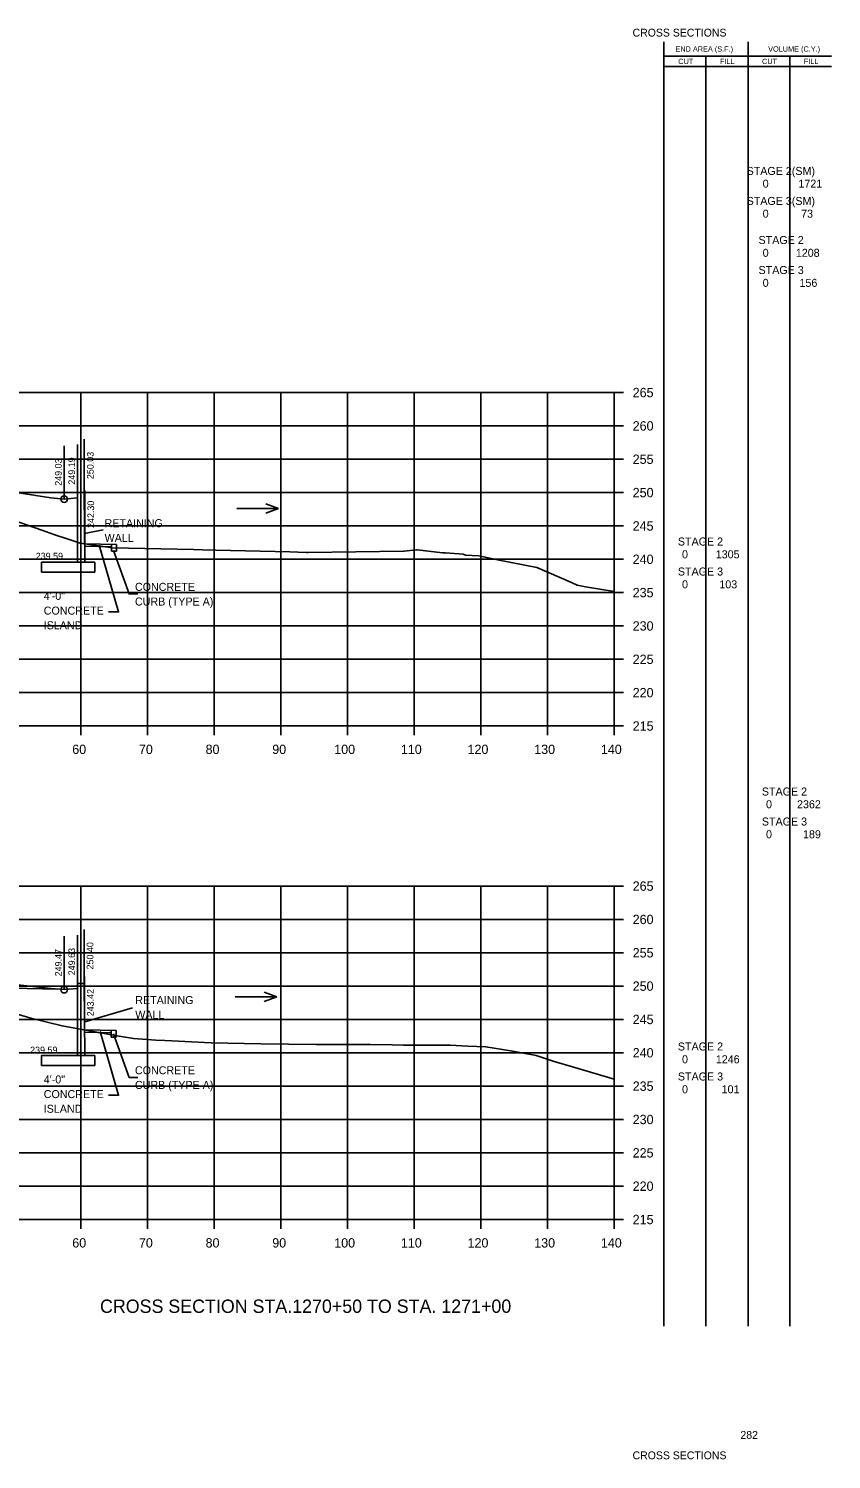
# Model space of a CAD drawing. Extents: x 1342547 to 1344156, y -1532351 to -1517216.
# Drawn here: x 1342755 to 1342875.5, y -1524046.9 to -1523832.4 of the extents above; entities that cross this region are included whole.
import ezdxf

# ---------------------------------------------------------------- set-up
doc = ezdxf.new("R2010")
doc.units = 0
for name, color, linetype in [('1', 7, 'Continuous'), ('Level 2', 7, 'Continuous'), ('R_Alt Surface', 7, 'Continuous'), ('R_Axis', 7, 'Continuous'), ('R_Axis Annot', 7, 'Continuous'), ('R_Border Notes', 7, 'Continuous'), ('R_Draft', 7, 'Continuous'), ('R_Exist Surface', 7, 'Continuous'), ('R_Grid', 7, 'Continuous'), ('R_No Plot', 7, 'Continuous'), ('R_Water', 7, 'Continuous')]:
    doc.layers.add(name, color=color, linetype=linetype)

msp = doc.modelspace()

# ---------------------------------------------------------------- linework, layer by layer
at = {"layer": '1'}
for p, q in [((1342760.37, -1523902.94), (1342760.37, -1523894.94)), ((1342762.37, -1523912.38), (1342762.37, -1523894.77)), ((1342763.38, -1523901.93), (1342763.38, -1523893.94)), ((1342763.46, -1523909.66), (1342763.46, -1523901.66)), ((1342763.45, -1523910), (1342767.46, -1523910.08)), ((1342763.46, -1523909.66), (1342768.21, -1523909.76)), ((1342767.46, -1523910.74), (1342767.46, -1523909.74)), ((1342768.21, -1523909.76), (1342768.21, -1523910.74)), ((1342757, -1523912.38), (1342765, -1523912.38)), ((1342757, -1523912.38), (1342757, -1523913.88)), ((1342765, -1523912.38), (1342765, -1523913.88)), ((1342767.46, -1523910.74), (1342768.21, -1523910.74)), ((1342757, -1523913.88), (1342765, -1523913.88)), ((1342760.37, -1523976.5), (1342760.37, -1523968.5)), ((1342762.37, -1523986.38), (1342762.37, -1523968.34)), ((1342763.37, -1523975.57), (1342763.38, -1523967.5)), ((1342763.45, -1523982.54), (1342763.45, -1523974.54)), ((1342763.45, -1523982.54), (1342768.2, -1523982.64)), ((1342763.45, -1523982.54), (1342763.45, -1523982.54)), ((1342763.45, -1523982.88), (1342767.45, -1523982.96)), ((1342767.45, -1523983.62), (1342767.45, -1523982.62)), ((1342768.2, -1523982.62), (1342768.2, -1523983.62)), ((1342767.45, -1523983.62), (1342768.2, -1523983.62)), ((1342757, -1523986.38), (1342765, -1523986.38)), ((1342757, -1523986.38), (1342757, -1523987.88)), ((1342757, -1523987.88), (1342765, -1523987.88)), ((1342765, -1523986.38), (1342765, -1523987.88))]:
    msp.add_line(p, q, dxfattribs=at)
for points in [[(1342746.12, -1523900.87), (1342758.37, -1523902.77), (1342760.37, -1523902.94), (1342762.37, -1523902.77), (1342762.38, -1523901.93), (1342763.38, -1523901.93), (1342763.49, -1523912.38)], [(1342745.87, -1523975.04), (1342747.12, -1523975.09), (1342758.37, -1523976.34), (1342760.37, -1523976.5), (1342762.37, -1523976.34), (1342762.37, -1523975.57), (1342763.37, -1523975.57), (1342763.5, -1523986.38)]]:
    msp.add_lwpolyline(points, dxfattribs=at)
at = {"layer": 'Level 2'}
for p, q in [((1342850.33, -1524026.97), (1342850.32, -1523834.36)), ((1342862.99, -1524026.97), (1342862.99, -1523834.36)), ((1342850.32, -1523836.52), (1342863.59, -1523836.52)), ((1342856.66, -1524026.97), (1342856.66, -1523836.52)), ((1342863.59, -1523836.52), (1342875.48, -1523836.52)), ((1342869.23, -1524026.97), (1342869.23, -1523836.52)), ((1342850.32, -1523838.09), (1342863.59, -1523838.09)), ((1342863.59, -1523838.09), (1342875.48, -1523838.09))]:
    msp.add_line(p, q, dxfattribs=at)
at = {"layer": 'R_Alt Surface'}
msp.add_lwpolyline([(1342745.87, -1523976.14), (1342759.26, -1523976.41)], dxfattribs=at)
at = {"layer": 'R_Axis'}
for p, q in [((1342842.87, -1523936.96), (1342842.87, -1523886.96)), ((1342844.27, -1523886.96), (1342842.87, -1523886.96)), ((1342844.27, -1523891.96), (1342842.87, -1523891.96)), ((1342844.27, -1523896.96), (1342842.87, -1523896.96)), ((1342844.27, -1523901.96), (1342842.87, -1523901.96)), ((1342844.27, -1523906.96), (1342842.87, -1523906.96)), ((1342844.27, -1523911.96), (1342842.87, -1523911.96)), ((1342844.27, -1523916.96), (1342842.87, -1523916.96)), ((1342844.27, -1523921.96), (1342842.87, -1523921.96)), ((1342844.27, -1523926.96), (1342842.87, -1523926.96)), ((1342844.27, -1523931.96), (1342842.87, -1523931.96)), ((1342562.87, -1523936.96), (1342842.87, -1523936.96)), ((1342762.87, -1523938.36), (1342762.87, -1523936.96)), ((1342772.87, -1523938.36), (1342772.87, -1523936.96)), ((1342782.87, -1523938.36), (1342782.87, -1523936.96)), ((1342792.87, -1523938.36), (1342792.87, -1523936.96)), ((1342802.87, -1523938.36), (1342802.87, -1523936.96)), ((1342812.87, -1523938.36), (1342812.87, -1523936.96)), ((1342822.87, -1523938.36), (1342822.87, -1523936.96)), ((1342832.87, -1523938.36), (1342832.87, -1523936.96)), ((1342842.87, -1523938.36), (1342842.87, -1523936.96)), ((1342844.27, -1523936.96), (1342842.87, -1523936.96)), ((1342842.87, -1524010.97), (1342842.87, -1523960.97)), ((1342844.27, -1523960.97), (1342842.87, -1523960.97)), ((1342844.27, -1523965.97), (1342842.87, -1523965.97)), ((1342844.27, -1523970.97), (1342842.87, -1523970.97)), ((1342844.27, -1523975.97), (1342842.87, -1523975.97)), ((1342844.27, -1523980.97), (1342842.87, -1523980.97)), ((1342844.27, -1523985.97), (1342842.87, -1523985.97)), ((1342844.27, -1523990.97), (1342842.87, -1523990.97)), ((1342844.27, -1523995.97), (1342842.87, -1523995.97)), ((1342844.27, -1524000.97), (1342842.87, -1524000.97)), ((1342844.27, -1524005.97), (1342842.87, -1524005.97)), ((1342562.87, -1524010.97), (1342842.87, -1524010.97)), ((1342762.87, -1524012.37), (1342762.87, -1524010.97)), ((1342772.87, -1524012.37), (1342772.87, -1524010.97)), ((1342782.87, -1524012.37), (1342782.87, -1524010.97)), ((1342792.87, -1524012.37), (1342792.87, -1524010.97)), ((1342802.87, -1524012.37), (1342802.87, -1524010.97)), ((1342812.87, -1524012.37), (1342812.87, -1524010.97)), ((1342822.87, -1524012.37), (1342822.87, -1524010.97)), ((1342832.87, -1524012.37), (1342832.87, -1524010.97)), ((1342842.87, -1524012.37), (1342842.87, -1524010.97)), ((1342844.27, -1524010.97), (1342842.87, -1524010.97))]:
    msp.add_line(p, q, dxfattribs=at)
at = {"layer": 'R_Draft'}
for p, q in [((1342763.42, -1523908.11), (1342766.22, -1523907.55)), ((1342763.46, -1523981.33), (1342770.61, -1523979.23))]:
    msp.add_line(p, q, dxfattribs=at)
for points in [[(1342767.04, -1523919.85), (1342768.54, -1523919.85), (1342765.63, -1523909.87)], [(1342767.78, -1523910.63), (1342770.11, -1523917.15), (1342771.43, -1523917.15)], [(1342767.04, -1523992.34), (1342768.54, -1523992.34), (1342765.76, -1523982.8)], [(1342767.78, -1523983.12), (1342770.11, -1523989.65), (1342771.43, -1523989.65)]]:
    msp.add_lwpolyline(points, dxfattribs=at)
at = {"layer": 'R_Exist Surface'}
for points in [[(1342751.59, -1523905.72), (1342757.01, -1523907.61), (1342758.98, -1523908.28), (1342760.81, -1523908.92), (1342762.76, -1523909.56), (1342767.28, -1523910.22), (1342767.58, -1523910.27), (1342779.81, -1523910.48), (1342781.16, -1523910.53), (1342783.14, -1523910.58), (1342794.22, -1523910.86), (1342796.76, -1523910.93), (1342797.01, -1523910.94), (1342811.29, -1523910.76), (1342811.41, -1523910.74), (1342813.25, -1523910.54), (1342813.28, -1523910.54), (1342813.3, -1523910.54), (1342813.32, -1523910.54), (1342813.36, -1523910.55), (1342817.15, -1523911), (1342817.6, -1523911.01), (1342820.22, -1523911.22), (1342820.61, -1523911.33), (1342822.61, -1523911.45), (1342825.41, -1523912.03), (1342831.27, -1523913.21), (1342836.48, -1523915.46), (1342837.33, -1523915.84), (1342838.59, -1523916.09), (1342842.87, -1523916.8)], [(1342752.2, -1523979.84), (1342755.37, -1523980.8), (1342760.08, -1523981.94), (1342768.04, -1523983.37), (1342770.78, -1523983.82), (1342774.13, -1523984.06), (1342775.5, -1523984.11), (1342776.56, -1523984.18), (1342782.45, -1523984.48), (1342789.87, -1523984.62), (1342798.18, -1523984.7), (1342806.29, -1523984.73), (1342809.57, -1523984.78), (1342811.3, -1523984.8), (1342818.28, -1523984.84), (1342820.92, -1523984.96), (1342823.66, -1523985.07), (1342827.4, -1523985.66), (1342831.17, -1523986.35), (1342833.87, -1523987.25), (1342836.66, -1523988.05), (1342842.87, -1523989.93)]]:
    msp.add_lwpolyline(points, dxfattribs=at)
at = {"layer": 'R_Grid'}
for p, q in [((1342562.87, -1523886.96), (1342842.87, -1523886.96)), ((1342762.87, -1523936.96), (1342762.87, -1523886.96)), ((1342772.87, -1523936.96), (1342772.87, -1523886.96)), ((1342782.87, -1523936.96), (1342782.87, -1523886.96)), ((1342792.87, -1523936.96), (1342792.87, -1523886.96)), ((1342802.87, -1523936.96), (1342802.87, -1523886.96)), ((1342812.87, -1523936.96), (1342812.87, -1523886.96)), ((1342822.87, -1523936.96), (1342822.87, -1523886.96)), ((1342832.87, -1523936.96), (1342832.87, -1523886.96)), ((1342842.87, -1523936.96), (1342842.87, -1523886.96)), ((1342562.87, -1523891.96), (1342842.87, -1523891.96)), ((1342562.87, -1523896.96), (1342842.87, -1523896.96)), ((1342562.87, -1523901.96), (1342842.87, -1523901.96)), ((1342562.87, -1523906.96), (1342842.87, -1523906.96)), ((1342562.87, -1523911.96), (1342842.87, -1523911.96)), ((1342562.87, -1523916.96), (1342842.87, -1523916.96)), ((1342562.87, -1523921.96), (1342842.87, -1523921.96)), ((1342562.87, -1523926.96), (1342842.87, -1523926.96)), ((1342562.87, -1523931.96), (1342842.87, -1523931.96)), ((1342562.87, -1523936.96), (1342842.87, -1523936.96)), ((1342562.87, -1523960.97), (1342842.87, -1523960.97)), ((1342762.87, -1524010.97), (1342762.87, -1523960.97)), ((1342772.87, -1524010.97), (1342772.87, -1523960.97)), ((1342782.87, -1524010.97), (1342782.87, -1523960.97)), ((1342792.87, -1524010.97), (1342792.87, -1523960.97)), ((1342802.87, -1524010.97), (1342802.87, -1523960.97)), ((1342812.87, -1524010.97), (1342812.87, -1523960.97)), ((1342822.87, -1524010.97), (1342822.87, -1523960.97)), ((1342832.87, -1524010.97), (1342832.87, -1523960.97)), ((1342842.87, -1524010.97), (1342842.87, -1523960.97)), ((1342562.87, -1523965.97), (1342842.87, -1523965.97)), ((1342562.87, -1523970.97), (1342842.87, -1523970.97)), ((1342562.87, -1523975.97), (1342842.87, -1523975.97)), ((1342562.87, -1523980.97), (1342842.87, -1523980.97)), ((1342562.87, -1523985.97), (1342842.87, -1523985.97)), ((1342562.87, -1523990.97), (1342842.87, -1523990.97)), ((1342562.87, -1523995.97), (1342842.87, -1523995.97)), ((1342562.87, -1524000.97), (1342842.87, -1524000.97)), ((1342562.87, -1524005.97), (1342842.87, -1524005.97)), ((1342562.87, -1524010.97), (1342842.87, -1524010.97))]:
    msp.add_line(p, q, dxfattribs=at)
at = {"layer": 'R_No Plot'}
for centre in [(1342760.37, -1523902.94), (1342760.37, -1523976.5)]:
    msp.add_circle(centre, 0.5, dxfattribs=at)
at = {"layer": 'R_Water'}
for p, q in [((1342792.55, -1523904.37), (1342790.63, -1523903.67)), ((1342786.27, -1523904.37), (1342792.55, -1523904.37)), ((1342792.55, -1523904.37), (1342790.63, -1523905.07)), ((1342792.31, -1523977.59), (1342790.39, -1523976.89)), ((1342786.02, -1523977.59), (1342792.31, -1523977.59)), ((1342792.31, -1523977.59), (1342790.39, -1523978.29))]:
    msp.add_line(p, q, dxfattribs=at)

# ---------------------------------------------------------------- texts
at = {"layer": '1'}
for s, p in [('249.03', (1342760.02, -1523900.94)), ('249.19', (1342762.02, -1523900.77)), ('250.03', (1342764.8, -1523899.94)), ('242.30', (1342764.88, -1523907.27)), ('249.47', (1342760.02, -1523974.5)), ('249.63', (1342762.02, -1523974.34)), ('250.40', (1342764.77, -1523973.47)), ('243.42', (1342764.83, -1523980.49))]:
    msp.add_text(s, height=1, rotation=90, dxfattribs=at).set_placement(p)
for p in [(1342756.12, -1523911.99), (1342755.28, -1523986.05)]:
    msp.add_text('239.59', height=1, dxfattribs=at).set_placement(p)
at = {"layer": 'Level 2'}
for s, height, p in [('END AREA (S.F.)', 0.7937, (1342852.08, -1523835.84)), ('VOLUME (C.Y.)', 0.7937, (1342865.99, -1523835.84)), ('CUT', 0.794, (1342852.5, -1523837.7)), ('FILL', 0.794, (1342858.76, -1523837.7)), ('CUT', 0.794, (1342865.07, -1523837.7)), ('FILL', 0.794, (1342871.33, -1523837.7)), (' STAGE 2(SM)  ', 1.2, (1342862.31, -1523854.33)), ('0', 1.2, (1342865.17, -1523856.24)), ('1721', 1.2, (1342870.53, -1523856.24)), (' STAGE 3(SM)  ', 1.2, (1342862.31, -1523858.83)), ('0', 1.2, (1342865.17, -1523860.74)), ('73', 1.2, (1342870.93, -1523860.74)), (' STAGE 2 ', 1.2, (1342864.1, -1523864.69)), ('0', 1.2, (1342865.17, -1523866.61)), ('1208', 1.2, (1342870.14, -1523866.61)), (' STAGE 3 ', 1.2, (1342864.1, -1523869.19)), ('0', 1.2, (1342865.17, -1523871.11)), ('156', 1.2, (1342870.69, -1523871.11)), (' STAGE 2 ', 1.2, (1342852, -1523909.9)), ('0', 1.2, (1342853.07, -1523911.82)), ('1305', 1.2, (1342858.13, -1523911.82)), (' STAGE 3 ', 1.2, (1342852, -1523914.4)), ('0', 1.2, (1342853.07, -1523916.32)), ('103', 1.2, (1342858.67, -1523916.32)), (' STAGE 2 ', 1.2, (1342864.6, -1523947.39)), ('0', 1.2, (1342865.67, -1523949.3)), ('2362', 1.2, (1342870.32, -1523949.3)), (' STAGE 3 ', 1.2, (1342864.6, -1523951.89)), ('0', 1.2, (1342865.67, -1523953.8)), ('189', 1.2, (1342871.22, -1523953.8)), (' STAGE 2 ', 1.2, (1342852, -1523985.62)), ('0', 1.2, (1342853.07, -1523987.54)), ('1246', 1.2, (1342858.14, -1523987.54)), (' STAGE 3 ', 1.2, (1342852, -1523990.12)), ('0', 1.2, (1342853.07, -1523992.04)), ('101', 1.2, (1342859.01, -1523992.04))]:
    msp.add_text(s, height=height, dxfattribs=at).set_placement(p)
at = {"layer": 'R_Axis Annot'}
for s, p in [('265', (1342845.67, -1523887.66)), ('260', (1342845.67, -1523892.66)), ('255', (1342845.67, -1523897.66)), ('250', (1342845.67, -1523902.66)), ('245', (1342845.67, -1523907.66)), ('240', (1342845.67, -1523912.66)), ('235', (1342845.67, -1523917.66)), ('230', (1342845.67, -1523922.66)), ('225', (1342845.67, -1523927.66)), ('220', (1342845.67, -1523932.66)), ('215', (1342845.67, -1523937.66)), ('60', (1342761.6, -1523941.16)), ('70', (1342771.6, -1523941.16)), ('80', (1342781.6, -1523941.16)), ('90', (1342791.6, -1523941.16)), ('100', (1342800.9, -1523941.16)), ('110', (1342810.9, -1523941.16)), ('120', (1342820.9, -1523941.16)), ('130', (1342830.9, -1523941.16)), ('140', (1342840.9, -1523941.16)), ('265', (1342845.67, -1523961.67)), ('260', (1342845.67, -1523966.67)), ('255', (1342845.67, -1523971.67)), ('250', (1342845.67, -1523976.67)), ('245', (1342845.67, -1523981.67)), ('240', (1342845.67, -1523986.67)), ('235', (1342845.67, -1523991.67)), ('230', (1342845.67, -1523996.67)), ('225', (1342845.67, -1524001.67)), ('220', (1342845.67, -1524006.67)), ('215', (1342845.67, -1524011.67)), ('60', (1342761.6, -1524015.17)), ('70', (1342771.6, -1524015.17)), ('80', (1342781.6, -1524015.17)), ('90', (1342791.6, -1524015.17)), ('100', (1342800.9, -1524015.17)), ('110', (1342810.9, -1524015.17)), ('120', (1342820.9, -1524015.17)), ('130', (1342830.9, -1524015.17)), ('140', (1342840.9, -1524015.17))]:
    msp.add_text(s, height=1.4, dxfattribs=at).set_placement(p)
at = {"layer": 'R_Border Notes'}
for s, height, p in [('CROSS SECTIONS', 1.1775, (1342845.65, -1523833.58)), ('282', 1.178, (1342861.83, -1524043.86)), ('CROSS SECTIONS', 1.1775, (1342845.65, -1524046.92))]:
    msp.add_text(s, height=height, dxfattribs=at).set_placement(p)
at = {"layer": 'R_Draft'}
for s, height, p in [('RETAINING', 1.2, (1342766.45, -1523907.15)), ('WALL', 1.2, (1342766.45, -1523909.35)), ('4\'-0"', 1.2, (1342757.32, -1523918.06)), ('CONCRETE', 1.2, (1342771, -1523916.7)), ('CONCRETE', 1.2, (1342757.32, -1523920.26)), ('CURB (TYPE A)', 1.2, (1342771, -1523918.9)), ('ISLAND', 1.2, (1342757.32, -1523922.46)), ('RETAINING', 1.2, (1342771.05, -1523978.66)), ('WALL', 1.2, (1342771.05, -1523980.86)), ('4\'-0"', 1.2, (1342757.32, -1523990.56)), ('CONCRETE', 1.2, (1342771, -1523989.19)), ('CONCRETE', 1.2, (1342757.32, -1523992.76)), ('CURB (TYPE A)', 1.2, (1342771, -1523991.39)), ('ISLAND', 1.2, (1342757.32, -1523994.96)), ('CROSS SECTION STA.1270+50 TO STA. 1271+00', 2, (1342765.76, -1524024.97))]:
    msp.add_text(s, height=height, dxfattribs=at).set_placement(p)

doc.saveas('drawing.dxf')
